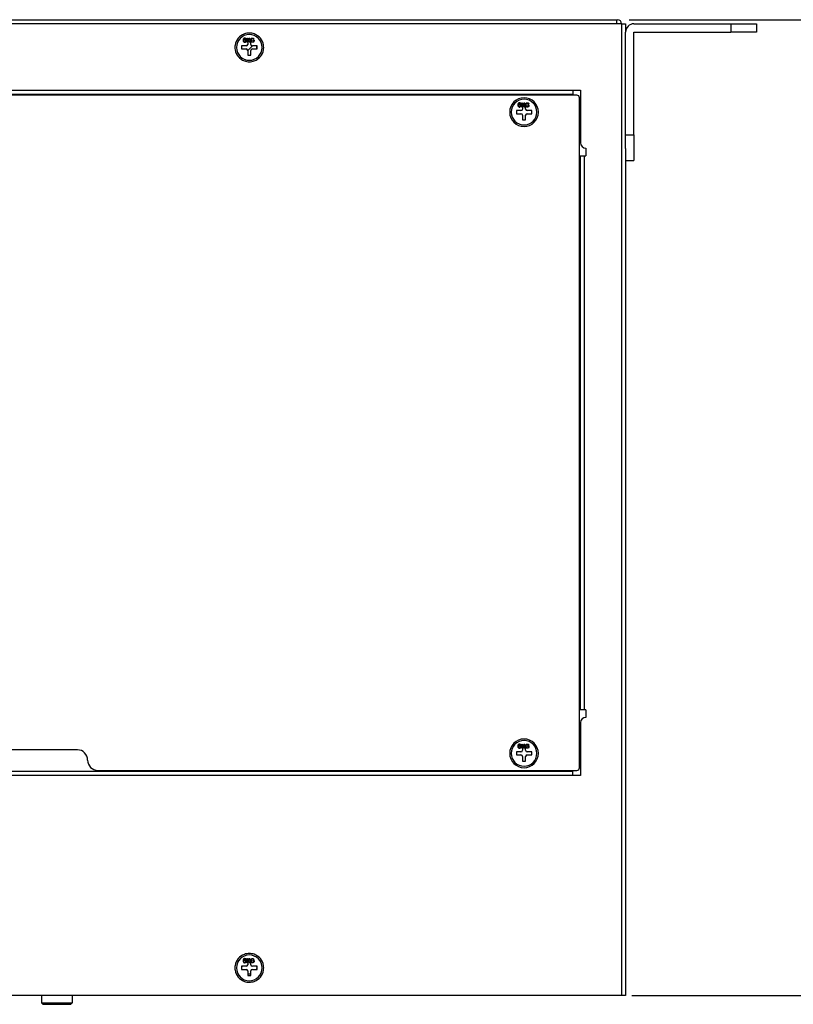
# Model space of a CAD drawing. Header units: millimetres. Extents: x 0 to 1524, y 0 to 1016.
# Tile 259 of 352: x 858 to 1009, y 582 to 774. Entities that reach past the tile are written whole.
import ezdxf

# ---------------------------------------------------------------- set-up
doc = ezdxf.new("R2010")
doc.units = ezdxf.units.MM
doc.header["$LTSCALE"] = 83.82
doc.layers.get('0').update_dxf_attribs({"linetype": 'CONTINUOUS'})
doc.layers.add('02___PRT_ALL_AXES', color=7, linetype='CONTINUOUS')
doc.layers.add('03___PRT_ALL_CURVES', color=7, linetype='CONTINUOUS')
doc.styles.get("Standard").update_dxf_attribs({"font": 'txt', "width": 0.8})
doc.dimstyles.new('DIMSTYLE_1', dxfattribs={"dimtxt": 15, "dimasz": 12, "dimexe": 0.18, "dimexo": 0.0625, "dimgap": 0.09, "dimtad": 1, "dimzin": 0, "dimdsep": 46, "dimtxsty": 'STANDARD', "dimblk": 'CLOSED', "dimblk1": 'CLOSED', "dimblk2": 'CLOSED', "dimcen": 0.09, "dimadec": 0, "dimazin": 0, "dimtp": 0.01, "dimtm": 0.01, "dimtfac": 1, "dimtofl": 0, "dimtmove": 0, "dimatfit": 3, "dimldrblk": 'CLOSED', "dimfxl": 1, "dimtolj": 1, "dimtzin": 0, "dimarcsym": 0})

# ---------------------------------------------------------------- blocks, each defined once
blk = doc.blocks.new('_CLOSED')
at = {"color": 0, "linetype": 'BYBLOCK'}
for p, q in [((0, 0), (-1, 0.208)), ((-1, 0.208), (-1, -0.208)), ((-1, -0.208), (0, 0)), ((-1, 0), (0, 0))]:
    blk.add_line(p, q, dxfattribs=at)
blk = doc.blocks.new('*D0')
at = {"color": 2, "linetype": 'CONTINUOUS'}
for p, q in [((976.9, 773.68), (1105.14, 773.68)), ((1104.14, 773.68), (1104.14, 678.68)), ((1104.14, 583.68), (1104.14, 678.68)), ((977.39, 583.68), (1105.14, 583.68))]:
    blk.add_line(p, q, dxfattribs=at)
at = {"color": 2, "linetype": 'CONTINUOUS', "xscale": 12, "yscale": 12, "zscale": 12}
for p, rotation in [((1104.14, 773.68), 90), ((1104.14, 583.68), 270)]:
    blk.add_blockref('_CLOSED', p, dxfattribs=dict(at, rotation=rotation))

msp = doc.modelspace()

# ---------------------------------------------------------------- linework, layer by layer
at = {"color": 7, "linetype": 'CONTINUOUS'}
for p, q in [((546.394, 773.678), (974.394, 773.678)), ((546.394, 773.678), (974.394, 773.678)), ((974.394, 772.878), (546.394, 772.878)), ((974.394, 773.678), (974.594, 773.678)), ((974.394, 773.678), (974.394, 773.278)), ((974.394, 773.278), (974.394, 772.878)), ((975.394, 772.878), (974.394, 772.878)), ((975.394, 772.878), (976.194, 772.878)), ((975.394, 772.878), (975.394, 583.678)), ((976.194, 772.878), (976.194, 771.278)), ((976.194, 772.878), (976.194, 771.278)), ((977.794, 772.878), (996.694, 772.878)), ((996.694, 772.878), (1001.694, 772.878)), ((996.694, 772.878), (996.694, 771.278)), ((1001.694, 772.878), (1001.694, 771.278)), ((1001.694, 772.878), (1001.694, 771.278)), ((976.194, 751.278), (976.194, 771.278)), ((977.794, 771.278), (996.694, 771.278)), ((977.794, 751.278), (977.794, 771.278)), ((1001.694, 771.278), (996.694, 771.278)), ((903.194, 769.778), (902.594, 769.778)), ((902.594, 769.778), (902.594, 768.878)), ((903.194, 768.878), (903.194, 769.778)), ((902.294, 768.578), (901.394, 768.578)), ((901.394, 768.578), (901.394, 767.978)), ((901.394, 767.978), (902.294, 767.978)), ((902.594, 767.678), (902.594, 766.778)), ((903.194, 766.778), (903.194, 767.678)), ((904.394, 768.578), (903.494, 768.578)), ((903.494, 767.978), (904.394, 767.978)), ((904.394, 767.978), (904.394, 768.578)), ((902.594, 766.778), (903.194, 766.778)), ((736.907, 759.978), (965.907, 759.978)), ((736.907, 759.178), (965.907, 759.178)), ((965.907, 759.978), (965.907, 759.178)), ((965.907, 759.978), (967.407, 759.978)), ((965.907, 759.178), (965.907, 758.978)), ((967.407, 759.978), (967.407, 758.478)), ((965.907, 758.978), (736.907, 758.978)), ((966.707, 758.978), (965.907, 758.978)), ((967.207, 749.678), (967.207, 758.478)), ((967.407, 758.478), (967.407, 749.678)), ((955.807, 755.978), (954.907, 755.978)), ((954.907, 755.978), (954.907, 755.378)), ((954.907, 755.378), (955.807, 755.378)), ((956.707, 757.178), (956.107, 757.178)), ((956.107, 757.178), (956.107, 756.278)), ((956.707, 756.278), (956.707, 757.178)), ((957.907, 755.978), (957.007, 755.978)), ((957.007, 755.378), (957.907, 755.378)), ((957.907, 755.378), (957.907, 755.978)), ((956.107, 755.078), (956.107, 754.178)), ((956.107, 754.178), (956.707, 754.178)), ((956.707, 754.178), (956.707, 755.078)), ((967.207, 747.178), (967.207, 749.678)), ((976.194, 748.592), (976.194, 751.278)), ((976.194, 751.278), (977.794, 751.278)), ((977.794, 751.278), (977.794, 746.278)), ((968.407, 748.678), (968.407, 747.178)), ((976.194, 748.592), (976.194, 746.278)), ((976.194, 748.592), (976.194, 746.278)), ((967.207, 639.328), (967.207, 747.178)), ((967.207, 747.178), (967.407, 747.178)), ((967.407, 747.178), (968.207, 747.178)), ((967.407, 639.328), (967.407, 747.178)), ((967.407, 639.328), (967.407, 747.178)), ((968.207, 747.178), (968.407, 747.178)), ((968.207, 639.328), (968.207, 747.178)), ((976.194, 746.278), (977.794, 746.278)), ((976.194, 746.278), (976.194, 583.678)), ((976.194, 746.278), (976.194, 583.678)), ((967.207, 636.828), (967.207, 639.328)), ((967.407, 639.328), (967.207, 639.328)), ((968.207, 639.328), (967.407, 639.328)), ((968.407, 639.328), (968.207, 639.328)), ((968.407, 639.328), (968.407, 637.828)), ((967.207, 628.028), (967.207, 636.828)), ((967.407, 636.828), (967.407, 628.028)), ((869.407, 631.528), (833.407, 631.528)), ((955.807, 631.128), (954.907, 631.128)), ((954.907, 631.128), (954.907, 630.528)), ((956.707, 632.328), (956.107, 632.328)), ((956.107, 632.328), (956.107, 631.428)), ((956.707, 631.428), (956.707, 632.328)), ((957.907, 631.128), (957.007, 631.128)), ((957.907, 630.528), (957.907, 631.128)), ((954.907, 630.528), (955.807, 630.528)), ((956.107, 630.228), (956.107, 629.328)), ((956.107, 629.328), (956.707, 629.328)), ((956.707, 629.328), (956.707, 630.228)), ((957.007, 630.528), (957.907, 630.528)), ((873.407, 627.328), (829.407, 627.328)), ((873.407, 627.528), (965.907, 627.528)), ((965.907, 627.328), (873.407, 627.328)), ((965.907, 627.528), (966.707, 627.528)), ((965.907, 627.328), (965.907, 627.528)), ((965.907, 626.528), (965.907, 627.328)), ((967.407, 628.028), (967.407, 626.528)), ((965.907, 626.528), (736.907, 626.528)), ((967.407, 626.528), (965.907, 626.528)), ((903.194, 590.578), (902.594, 590.578)), ((902.594, 590.578), (902.594, 589.678)), ((903.194, 589.678), (903.194, 590.578)), ((902.294, 589.378), (901.394, 589.378)), ((901.394, 589.378), (901.394, 588.778)), ((901.394, 588.778), (902.294, 588.778)), ((904.394, 589.378), (903.494, 589.378)), ((903.494, 588.778), (904.394, 588.778)), ((904.394, 588.778), (904.394, 589.378)), ((902.594, 588.478), (902.594, 587.578)), ((902.594, 587.578), (903.194, 587.578)), ((903.194, 587.578), (903.194, 588.478)), ((975.394, 583.678), (545.394, 583.678)), ((862.394, 583.678), (862.394, 582.278)), ((862.394, 583.678), (862.394, 582.278)), ((868.394, 583.678), (868.394, 582.278)), ((868.394, 583.678), (868.394, 582.278)), ((976.194, 583.678), (975.394, 583.678)), ((862.694, 581.978), (862.394, 582.278)), ((862.694, 581.978), (862.394, 582.278)), ((862.694, 581.978), (863.294, 581.978)), ((863.294, 581.978), (867.494, 581.978)), ((867.494, 581.978), (868.094, 581.978)), ((868.094, 581.978), (868.394, 582.278)), ((868.094, 581.978), (868.394, 582.278))]:
    msp.add_line(p, q, dxfattribs=at)
at = {"color": 4, "linetype": 'CONTINUOUS'}
for p, q in [((902.594, 769.528), (902.894, 769.528)), ((902.894, 769.528), (903.194, 769.528)), ((903.194, 587.828), (902.594, 587.828))]:
    msp.add_line(p, q, dxfattribs=at)
at = {"color": 2, "linetype": 'CONTINUOUS'}
msp.add_line((902.605, 767.667), (903.505, 768.567), dxfattribs=at)
at = {"color": 7, "linetype": 'CONTINUOUS'}
msp.add_lwpolyline([(862.394, 582.278), (862.445, 582.278), (862.597, 582.278), (862.844, 582.278), (863.177, 582.278), (863.586, 582.278), (864.057, 582.278), (864.573, 582.278), (865.118, 582.278), (865.671, 582.278), (866.215, 582.278), (866.732, 582.278), (867.202, 582.278), (867.611, 582.278), (867.945, 582.278), (868.192, 582.278), (868.343, 582.278), (868.394, 582.278)], dxfattribs=at)
for centre, radius, start, end in [((974.594, 772.878), 0.8, 0, 90), ((977.794, 771.278), 1.6, 90, 180), ((902.894, 768.278), 2.8, 110.13532, 170.40186), ((902.894, 768.278), 2.8, 90, 110.13532), ((902.894, 768.278), 2.8, 70.00125, 90), ((902.894, 768.278), 2.8, 9.73695, 70.00125), ((902.894, 768.278), 2.8, 170.40186, 189.73695), ((902.294, 768.878), 0.3, 270, 360), ((902.894, 768.278), 1.5, 90, 100.48694), ((902.894, 768.278), 1.5, 82.41122, 90), ((902.894, 768.278), 1.5, 78.75173, 82.41122), ((903.494, 768.878), 0.3, 180, 270), ((902.894, 768.278), 2.8, 350.40186, 9.73695), ((902.894, 768.278), 2.8, 189.73695, 250.00125), ((902.894, 768.278), 1.5, 168.69229, 184.34907), ((902.894, 768.278), 1.5, 184.34907, 191.35037), ((902.294, 767.678), 0.3, 0, 90), ((902.894, 768.278), 1.5, 258.75173, 262.41122), ((902.894, 768.278), 1.5, 270, 281.21742), ((903.494, 767.678), 0.3, 90, 180), ((902.894, 768.278), 2.8, 290.13532, 350.40186), ((902.894, 768.278), 1.5, 4.34907, 11.35037), ((902.894, 768.278), 1.5, 348.69229, 4.34907), ((902.894, 768.278), 2.8, 250.00125, 270), ((902.894, 768.278), 1.5, 262.41122, 270), ((902.894, 768.278), 2.8, 270, 290.13532), ((956.407, 755.678), 2.8, 0, 180), ((966.707, 758.478), 0.5, 0, 90), ((956.407, 755.678), 2.8, 180, 360), ((955.807, 756.278), 0.3, 270, 360), ((955.807, 755.078), 0.3, 0, 90), ((957.007, 756.278), 0.3, 180, 270), ((957.007, 755.078), 0.3, 90, 180), ((968.407, 749.678), 1, 180, 270), ((968.407, 636.828), 1, 90, 180), ((956.407, 630.828), 2.8, 0, 180), ((869.407, 629.528), 2, 0, 90), ((956.407, 630.828), 2.8, 180, 360), ((955.807, 631.428), 0.3, 270, 360), ((957.007, 631.428), 0.3, 180, 270), ((873.407, 629.528), 2, 180, 270), ((955.807, 630.228), 0.3, 0, 90), ((957.007, 630.228), 0.3, 90, 180), ((966.707, 628.028), 0.5, 270, 360), ((902.894, 589.078), 2.8, 110.13532, 170.40186), ((902.894, 589.078), 2.8, 90, 110.13532), ((902.894, 589.078), 1.5, 94.04846, 101.35734), ((902.894, 589.078), 1.5, 78.69857, 94.04846), ((902.894, 589.078), 2.8, 70.00125, 90), ((902.894, 589.078), 2.8, 9.73695, 70.00125), ((902.894, 589.078), 2.8, 170.40186, 189.73695), ((902.894, 589.078), 2.8, 189.73695, 250.00125), ((902.894, 589.078), 1.5, 172.32392, 180), ((902.894, 589.078), 1.5, 180, 190.45286), ((902.894, 589.078), 1.5, 168.75282, 172.32392), ((902.294, 589.678), 0.3, 270, 360), ((902.294, 588.478), 0.3, 0, 90), ((903.494, 589.678), 0.3, 180, 270), ((903.494, 588.478), 0.3, 90, 180), ((902.894, 589.078), 2.8, 290.13532, 350.40186), ((902.894, 589.078), 1.5, 348.75282, 352.32392), ((902.894, 589.078), 1.5, 0, 10.45286), ((902.894, 589.078), 1.5, 352.32392, 360), ((902.894, 589.078), 2.8, 350.40186, 9.73695), ((902.894, 589.078), 1.5, 258.69857, 274.04846), ((902.894, 589.078), 1.5, 274.04846, 281.35734), ((902.894, 589.078), 2.8, 250.00125, 270), ((902.894, 589.078), 2.8, 270, 290.13532)]:
    msp.add_arc(centre, radius, start, end, dxfattribs=at)
at = {"layer": '02___PRT_ALL_AXES', "color": 7, "linetype": 'CONTINUOUS'}
for centre, start, end in [((902.894, 768.278), 0, 180), ((902.894, 768.278), 180, 360), ((956.407, 755.678), 0, 180), ((956.407, 755.678), 180, 360), ((956.407, 630.828), 0, 180), ((956.407, 630.828), 180, 360), ((902.894, 589.078), 0, 180), ((902.894, 589.078), 180, 360)]:
    msp.add_arc(centre, 2.5, start, end, dxfattribs=at)
at = {"layer": '03___PRT_ALL_CURVES', "color": 40, "linetype": 'CONTINUOUS'}
for p, q in [((901.711, 769.856), (901.694, 769.737)), ((901.694, 769.737), (901.694, 769.618)), ((901.694, 769.618), (901.711, 769.499)), ((901.744, 769.941), (901.711, 769.856)), ((901.711, 769.499), (901.744, 769.414)), ((901.794, 770.009), (901.744, 769.941)), ((901.744, 769.414), (901.794, 769.346)), ((901.778, 769.737), (901.794, 769.839)), ((901.878, 769.771), (901.778, 769.703)), ((901.778, 769.703), (901.778, 769.737)), ((901.878, 770.061), (901.794, 770.009)), ((901.794, 769.839), (901.811, 769.89)), ((901.811, 769.618), (901.794, 769.567)), ((901.794, 769.567), (901.794, 769.516)), ((901.794, 769.516), (901.811, 769.465)), ((901.794, 769.346), (901.878, 769.295)), ((901.811, 769.89), (901.844, 769.941)), ((901.844, 769.652), (901.811, 769.618)), ((901.811, 769.465), (901.844, 769.414)), ((901.844, 769.941), (901.894, 769.975)), ((901.894, 769.686), (901.844, 769.652)), ((901.844, 769.414), (901.894, 769.38)), ((901.961, 770.078), (901.878, 770.061)), ((901.961, 769.788), (901.878, 769.771)), ((901.878, 769.295), (901.961, 769.278)), ((901.894, 769.975), (901.944, 769.992)), ((901.944, 769.703), (901.894, 769.686)), ((901.894, 769.38), (901.944, 769.363)), ((901.944, 769.992), (902.044, 769.992)), ((902.061, 769.703), (901.944, 769.703)), ((901.944, 769.363), (902.061, 769.363)), ((902.028, 770.078), (901.961, 770.078)), ((902.044, 769.788), (901.961, 769.788)), ((901.961, 769.278), (902.044, 769.278)), ((902.111, 770.061), (902.028, 770.078)), ((902.044, 769.992), (902.094, 769.975)), ((902.128, 769.771), (902.044, 769.788)), ((902.044, 769.278), (902.128, 769.295)), ((902.111, 769.686), (902.061, 769.703)), ((902.061, 769.363), (902.111, 769.38)), ((902.094, 769.975), (902.144, 769.941)), ((902.194, 770.009), (902.111, 770.061)), ((902.161, 769.652), (902.111, 769.686)), ((902.111, 769.38), (902.161, 769.414)), ((902.211, 769.72), (902.128, 769.771)), ((902.128, 769.295), (902.211, 769.346)), ((902.144, 769.941), (902.178, 769.89)), ((902.194, 769.618), (902.161, 769.652)), ((902.161, 769.414), (902.194, 769.465)), ((902.178, 769.89), (902.261, 769.89)), ((902.244, 769.941), (902.194, 770.009)), ((902.211, 769.567), (902.194, 769.618)), ((902.194, 769.465), (902.211, 769.516)), ((902.261, 769.669), (902.211, 769.72)), ((902.211, 769.516), (902.211, 769.567)), ((902.211, 769.346), (902.261, 769.414)), ((902.261, 769.89), (902.244, 769.941)), ((902.294, 769.584), (902.261, 769.669)), ((902.261, 769.414), (902.294, 769.499)), ((902.294, 769.499), (902.294, 769.584)), ((902.428, 770.078), (902.528, 770.078)), ((902.428, 769.278), (902.428, 770.078)), ((902.528, 769.278), (902.428, 769.278)), ((902.528, 770.078), (902.528, 769.686)), ((902.528, 769.686), (902.594, 769.757)), ((902.594, 769.618), (902.528, 769.55)), ((902.528, 769.55), (902.528, 769.278)), ((902.594, 769.757), (902.605, 769.768)), ((902.644, 769.669), (902.594, 769.618)), ((902.605, 769.768), (902.613, 769.778)), ((902.613, 769.778), (902.894, 770.078)), ((902.894, 769.278), (902.644, 769.669)), ((902.749, 769.778), (902.728, 769.754)), ((902.728, 769.754), (903.028, 769.278)), ((903.028, 770.078), (902.749, 769.778)), ((902.894, 770.078), (903.028, 770.078)), ((903.028, 769.278), (902.894, 769.278)), ((903.161, 769.805), (903.178, 769.89)), ((903.161, 769.778), (903.161, 769.805)), ((903.161, 769.55), (903.161, 769.778)), ((903.178, 769.465), (903.161, 769.55)), ((903.178, 769.89), (903.211, 769.958)), ((903.194, 769.431), (903.178, 769.465)), ((903.211, 769.397), (903.194, 769.431)), ((903.211, 769.958), (903.278, 770.026)), ((903.278, 769.329), (903.211, 769.397)), ((903.278, 769.873), (903.261, 769.805)), ((903.261, 769.805), (903.261, 769.55)), ((903.261, 769.55), (903.278, 769.482)), ((903.278, 770.026), (903.344, 770.061)), ((903.311, 769.924), (903.278, 769.873)), ((903.278, 769.482), (903.311, 769.431)), ((903.344, 769.295), (903.278, 769.329)), ((903.361, 769.958), (903.311, 769.924)), ((903.311, 769.431), (903.361, 769.397)), ((903.344, 770.061), (903.428, 770.078)), ((903.428, 769.278), (903.344, 769.295)), ((903.428, 769.975), (903.361, 769.958)), ((903.361, 769.397), (903.428, 769.38)), ((903.428, 770.078), (903.578, 770.078)), ((903.578, 769.975), (903.428, 769.975)), ((903.428, 769.38), (903.578, 769.38)), ((903.578, 769.278), (903.428, 769.278)), ((903.561, 769.72), (903.811, 769.72)), ((903.561, 769.618), (903.561, 769.72)), ((903.711, 769.618), (903.561, 769.618)), ((903.578, 770.078), (903.661, 770.061)), ((903.644, 769.958), (903.578, 769.975)), ((903.578, 769.38), (903.644, 769.397)), ((903.661, 769.295), (903.578, 769.278)), ((903.694, 769.924), (903.644, 769.958)), ((903.644, 769.397), (903.694, 769.431)), ((903.661, 770.061), (903.728, 770.026)), ((903.728, 769.329), (903.661, 769.295)), ((903.711, 769.873), (903.694, 769.924)), ((903.694, 769.431), (903.711, 769.482)), ((903.811, 769.873), (903.711, 769.873)), ((903.711, 769.482), (903.711, 769.618)), ((903.728, 770.026), (903.794, 769.958)), ((903.794, 769.397), (903.728, 769.329)), ((903.794, 769.958), (903.811, 769.873)), ((903.811, 769.465), (903.794, 769.397)), ((903.811, 769.72), (903.811, 769.465)), ((955.224, 757.256), (955.207, 757.137)), ((955.257, 757.341), (955.224, 757.256)), ((955.307, 757.409), (955.257, 757.341)), ((955.291, 757.137), (955.307, 757.239)), ((955.391, 757.461), (955.307, 757.409)), ((955.307, 757.239), (955.324, 757.29)), ((955.324, 757.29), (955.357, 757.341)), ((955.357, 757.341), (955.407, 757.375)), ((955.474, 757.478), (955.391, 757.461)), ((955.407, 757.375), (955.457, 757.392)), ((955.457, 757.392), (955.557, 757.392)), ((955.541, 757.478), (955.474, 757.478)), ((955.624, 757.461), (955.541, 757.478)), ((955.557, 757.392), (955.607, 757.375)), ((955.607, 757.375), (955.657, 757.341)), ((955.707, 757.409), (955.624, 757.461)), ((955.657, 757.341), (955.691, 757.29)), ((955.691, 757.29), (955.774, 757.29)), ((955.757, 757.341), (955.707, 757.409)), ((955.774, 757.29), (955.757, 757.341)), ((955.941, 757.478), (956.041, 757.478)), ((955.941, 756.678), (955.941, 757.478)), ((956.041, 757.478), (956.041, 757.086)), ((956.126, 757.178), (956.407, 757.478)), ((956.541, 757.478), (956.262, 757.178)), ((956.407, 757.478), (956.541, 757.478)), ((956.674, 757.205), (956.691, 757.29)), ((956.691, 757.29), (956.724, 757.358)), ((956.724, 757.358), (956.791, 757.426)), ((956.791, 757.273), (956.774, 757.205)), ((956.791, 757.426), (956.857, 757.461)), ((956.824, 757.324), (956.791, 757.273)), ((956.874, 757.358), (956.824, 757.324)), ((956.857, 757.461), (956.941, 757.478)), ((956.941, 757.375), (956.874, 757.358)), ((956.941, 757.478), (957.091, 757.478)), ((957.091, 757.375), (956.941, 757.375)), ((957.091, 757.478), (957.174, 757.461)), ((957.157, 757.358), (957.091, 757.375)), ((957.207, 757.324), (957.157, 757.358)), ((957.174, 757.461), (957.241, 757.426)), ((957.224, 757.273), (957.207, 757.324)), ((957.324, 757.273), (957.224, 757.273)), ((957.241, 757.426), (957.307, 757.358)), ((957.307, 757.358), (957.324, 757.273)), ((955.207, 757.137), (955.207, 757.018)), ((955.207, 757.018), (955.224, 756.899)), ((955.224, 756.899), (955.257, 756.814)), ((955.257, 756.814), (955.307, 756.746)), ((955.391, 757.171), (955.291, 757.103)), ((955.291, 757.103), (955.291, 757.137)), ((955.324, 757.018), (955.307, 756.967)), ((955.307, 756.967), (955.307, 756.916)), ((955.307, 756.916), (955.324, 756.865)), ((955.307, 756.746), (955.391, 756.695)), ((955.357, 757.052), (955.324, 757.018)), ((955.324, 756.865), (955.357, 756.814)), ((955.407, 757.086), (955.357, 757.052)), ((955.357, 756.814), (955.407, 756.78)), ((955.474, 757.188), (955.391, 757.171)), ((955.391, 756.695), (955.474, 756.678)), ((955.457, 757.103), (955.407, 757.086)), ((955.407, 756.78), (955.457, 756.763)), ((955.574, 757.103), (955.457, 757.103)), ((955.457, 756.763), (955.574, 756.763)), ((955.557, 757.188), (955.474, 757.188)), ((955.474, 756.678), (955.557, 756.678)), ((955.641, 757.171), (955.557, 757.188)), ((955.557, 756.678), (955.641, 756.695)), ((955.624, 757.086), (955.574, 757.103)), ((955.574, 756.763), (955.624, 756.78)), ((955.674, 757.052), (955.624, 757.086)), ((955.624, 756.78), (955.674, 756.814)), ((955.724, 757.12), (955.641, 757.171)), ((955.641, 756.695), (955.724, 756.746)), ((955.707, 757.018), (955.674, 757.052)), ((955.674, 756.814), (955.707, 756.865)), ((955.724, 756.967), (955.707, 757.018)), ((955.707, 756.865), (955.724, 756.916)), ((955.774, 757.069), (955.724, 757.12)), ((955.724, 756.916), (955.724, 756.967)), ((955.724, 756.746), (955.774, 756.814)), ((955.807, 756.984), (955.774, 757.069)), ((955.774, 756.814), (955.807, 756.899)), ((955.807, 756.899), (955.807, 756.984)), ((956.041, 756.678), (955.941, 756.678)), ((956.041, 757.086), (956.107, 757.157)), ((956.107, 757.018), (956.041, 756.95)), ((956.041, 756.95), (956.041, 756.678)), ((956.107, 757.157), (956.117, 757.168)), ((956.157, 757.069), (956.107, 757.018)), ((956.117, 757.168), (956.126, 757.178)), ((956.407, 756.678), (956.157, 757.069)), ((956.262, 757.178), (956.241, 757.154)), ((956.241, 757.154), (956.541, 756.678)), ((956.541, 756.678), (956.407, 756.678)), ((956.674, 757.178), (956.674, 757.205)), ((956.674, 756.95), (956.674, 757.178)), ((956.691, 756.865), (956.674, 756.95)), ((956.707, 756.831), (956.691, 756.865)), ((956.724, 756.797), (956.707, 756.831)), ((956.791, 756.729), (956.724, 756.797)), ((956.774, 757.205), (956.774, 756.95)), ((956.774, 756.95), (956.791, 756.882)), ((956.791, 756.882), (956.824, 756.831)), ((956.857, 756.695), (956.791, 756.729)), ((956.824, 756.831), (956.874, 756.797)), ((956.941, 756.678), (956.857, 756.695)), ((956.874, 756.797), (956.941, 756.78)), ((956.941, 756.78), (957.091, 756.78)), ((957.091, 756.678), (956.941, 756.678)), ((957.074, 757.12), (957.324, 757.12)), ((957.074, 757.018), (957.074, 757.12)), ((957.224, 757.018), (957.074, 757.018)), ((957.091, 756.78), (957.157, 756.797)), ((957.174, 756.695), (957.091, 756.678)), ((957.157, 756.797), (957.207, 756.831)), ((957.241, 756.729), (957.174, 756.695)), ((957.207, 756.831), (957.224, 756.882)), ((957.224, 756.882), (957.224, 757.018)), ((957.307, 756.797), (957.241, 756.729)), ((957.324, 756.865), (957.307, 756.797)), ((957.324, 757.12), (957.324, 756.865)), ((955.391, 632.611), (955.307, 632.559)), ((955.474, 632.628), (955.391, 632.611)), ((955.541, 632.628), (955.474, 632.628)), ((955.624, 632.611), (955.541, 632.628)), ((955.707, 632.559), (955.624, 632.611)), ((955.941, 632.628), (956.041, 632.628)), ((955.941, 631.828), (955.941, 632.628)), ((956.041, 632.628), (956.041, 632.236)), ((956.126, 632.328), (956.407, 632.628)), ((956.541, 632.628), (956.262, 632.328)), ((956.407, 632.628), (956.541, 632.628)), ((956.791, 632.576), (956.857, 632.611)), ((956.857, 632.611), (956.941, 632.628)), ((956.941, 632.628), (957.091, 632.628)), ((957.091, 632.628), (957.174, 632.611)), ((957.174, 632.611), (957.241, 632.576)), ((955.224, 632.406), (955.207, 632.287)), ((955.207, 632.287), (955.207, 632.168)), ((955.207, 632.168), (955.224, 632.049)), ((955.257, 632.491), (955.224, 632.406)), ((955.224, 632.049), (955.257, 631.964)), ((955.307, 632.559), (955.257, 632.491)), ((955.257, 631.964), (955.307, 631.896)), ((955.291, 632.287), (955.307, 632.389)), ((955.391, 632.321), (955.291, 632.253)), ((955.291, 632.253), (955.291, 632.287)), ((955.307, 632.389), (955.324, 632.44)), ((955.324, 632.168), (955.307, 632.117)), ((955.307, 632.117), (955.307, 632.066)), ((955.307, 632.066), (955.324, 632.015)), ((955.307, 631.896), (955.391, 631.845)), ((955.324, 632.44), (955.357, 632.491)), ((955.357, 632.202), (955.324, 632.168)), ((955.324, 632.015), (955.357, 631.964)), ((955.357, 632.491), (955.407, 632.525)), ((955.407, 632.236), (955.357, 632.202)), ((955.357, 631.964), (955.407, 631.93)), ((955.474, 632.338), (955.391, 632.321)), ((955.391, 631.845), (955.474, 631.828)), ((955.407, 632.525), (955.457, 632.542)), ((955.457, 632.253), (955.407, 632.236)), ((955.407, 631.93), (955.457, 631.913)), ((955.457, 632.542), (955.557, 632.542)), ((955.574, 632.253), (955.457, 632.253)), ((955.457, 631.913), (955.574, 631.913)), ((955.557, 632.338), (955.474, 632.338)), ((955.474, 631.828), (955.557, 631.828)), ((955.557, 632.542), (955.607, 632.525)), ((955.641, 632.321), (955.557, 632.338)), ((955.557, 631.828), (955.641, 631.845)), ((955.624, 632.236), (955.574, 632.253)), ((955.574, 631.913), (955.624, 631.93)), ((955.607, 632.525), (955.657, 632.491)), ((955.674, 632.202), (955.624, 632.236)), ((955.624, 631.93), (955.674, 631.964)), ((955.724, 632.27), (955.641, 632.321)), ((955.641, 631.845), (955.724, 631.896)), ((955.657, 632.491), (955.691, 632.44)), ((955.707, 632.168), (955.674, 632.202)), ((955.674, 631.964), (955.707, 632.015)), ((955.691, 632.44), (955.774, 632.44)), ((955.757, 632.491), (955.707, 632.559)), ((955.724, 632.117), (955.707, 632.168)), ((955.707, 632.015), (955.724, 632.066)), ((955.774, 632.219), (955.724, 632.27)), ((955.724, 632.066), (955.724, 632.117)), ((955.724, 631.896), (955.774, 631.964)), ((955.774, 632.44), (955.757, 632.491)), ((955.807, 632.134), (955.774, 632.219)), ((955.774, 631.964), (955.807, 632.049)), ((955.807, 632.049), (955.807, 632.134)), ((956.041, 631.828), (955.941, 631.828)), ((956.041, 632.236), (956.107, 632.307)), ((956.107, 632.168), (956.041, 632.1)), ((956.041, 632.1), (956.041, 631.828)), ((956.107, 632.307), (956.117, 632.318)), ((956.157, 632.219), (956.107, 632.168)), ((956.117, 632.318), (956.126, 632.328)), ((956.407, 631.828), (956.157, 632.219)), ((956.262, 632.328), (956.241, 632.304)), ((956.241, 632.304), (956.541, 631.828)), ((956.541, 631.828), (956.407, 631.828)), ((956.674, 632.355), (956.691, 632.44)), ((956.674, 632.328), (956.674, 632.355)), ((956.674, 632.1), (956.674, 632.328)), ((956.691, 632.015), (956.674, 632.1)), ((956.691, 632.44), (956.724, 632.508)), ((956.707, 631.981), (956.691, 632.015)), ((956.724, 631.947), (956.707, 631.981)), ((956.724, 632.508), (956.791, 632.576)), ((956.791, 631.879), (956.724, 631.947)), ((956.791, 632.423), (956.774, 632.355)), ((956.774, 632.355), (956.774, 632.1)), ((956.774, 632.1), (956.791, 632.032)), ((956.824, 632.474), (956.791, 632.423)), ((956.791, 632.032), (956.824, 631.981)), ((956.857, 631.845), (956.791, 631.879)), ((956.874, 632.508), (956.824, 632.474)), ((956.824, 631.981), (956.874, 631.947)), ((956.941, 631.828), (956.857, 631.845)), ((956.941, 632.525), (956.874, 632.508)), ((956.874, 631.947), (956.941, 631.93)), ((957.091, 632.525), (956.941, 632.525)), ((956.941, 631.93), (957.091, 631.93)), ((957.091, 631.828), (956.941, 631.828)), ((957.074, 632.27), (957.324, 632.27)), ((957.074, 632.168), (957.074, 632.27)), ((957.224, 632.168), (957.074, 632.168)), ((957.157, 632.508), (957.091, 632.525)), ((957.091, 631.93), (957.157, 631.947)), ((957.174, 631.845), (957.091, 631.828)), ((957.207, 632.474), (957.157, 632.508)), ((957.157, 631.947), (957.207, 631.981)), ((957.241, 631.879), (957.174, 631.845)), ((957.224, 632.423), (957.207, 632.474)), ((957.207, 631.981), (957.224, 632.032)), ((957.324, 632.423), (957.224, 632.423)), ((957.224, 632.032), (957.224, 632.168)), ((957.241, 632.576), (957.307, 632.508)), ((957.307, 631.947), (957.241, 631.879)), ((957.307, 632.508), (957.324, 632.423)), ((957.324, 632.015), (957.307, 631.947)), ((957.324, 632.27), (957.324, 632.015)), ((901.711, 590.656), (901.694, 590.537)), ((901.694, 590.537), (901.694, 590.418)), ((901.744, 590.741), (901.711, 590.656)), ((901.794, 590.809), (901.744, 590.741)), ((901.778, 590.537), (901.794, 590.639)), ((901.878, 590.571), (901.778, 590.503)), ((901.778, 590.503), (901.778, 590.537)), ((901.878, 590.861), (901.794, 590.809)), ((901.794, 590.639), (901.811, 590.69)), ((901.811, 590.69), (901.844, 590.741)), ((901.844, 590.452), (901.811, 590.418)), ((901.844, 590.741), (901.894, 590.775)), ((901.894, 590.486), (901.844, 590.452)), ((901.961, 590.878), (901.878, 590.861)), ((901.961, 590.588), (901.878, 590.571)), ((901.894, 590.775), (901.944, 590.792)), ((901.944, 590.503), (901.894, 590.486)), ((901.944, 590.792), (902.044, 590.792)), ((902.061, 590.503), (901.944, 590.503)), ((902.028, 590.878), (901.961, 590.878)), ((902.044, 590.588), (901.961, 590.588)), ((902.111, 590.861), (902.028, 590.878)), ((902.044, 590.792), (902.094, 590.775)), ((902.128, 590.571), (902.044, 590.588)), ((902.111, 590.486), (902.061, 590.503)), ((902.094, 590.775), (902.144, 590.741)), ((902.194, 590.809), (902.111, 590.861)), ((902.161, 590.452), (902.111, 590.486)), ((902.211, 590.52), (902.128, 590.571)), ((902.144, 590.741), (902.178, 590.69)), ((902.194, 590.418), (902.161, 590.452)), ((902.178, 590.69), (902.261, 590.69)), ((902.244, 590.741), (902.194, 590.809)), ((902.261, 590.469), (902.211, 590.52)), ((902.261, 590.69), (902.244, 590.741)), ((902.294, 590.384), (902.261, 590.469)), ((902.428, 590.878), (902.528, 590.878)), ((902.428, 590.078), (902.428, 590.878)), ((902.528, 590.878), (902.528, 590.486)), ((902.528, 590.486), (902.594, 590.557)), ((902.594, 590.557), (902.605, 590.568)), ((902.644, 590.469), (902.594, 590.418)), ((902.605, 590.568), (902.613, 590.578)), ((902.613, 590.578), (902.894, 590.878)), ((902.894, 590.078), (902.644, 590.469)), ((902.749, 590.578), (902.728, 590.554)), ((902.728, 590.554), (903.028, 590.078)), ((903.028, 590.878), (902.749, 590.578)), ((902.894, 590.878), (903.028, 590.878)), ((903.161, 590.605), (903.178, 590.69)), ((903.161, 590.578), (903.161, 590.605)), ((903.161, 590.35), (903.161, 590.578)), ((903.178, 590.69), (903.211, 590.758)), ((903.211, 590.758), (903.278, 590.826)), ((903.278, 590.673), (903.261, 590.605)), ((903.261, 590.605), (903.261, 590.35)), ((903.278, 590.826), (903.344, 590.861)), ((903.311, 590.724), (903.278, 590.673)), ((903.361, 590.758), (903.311, 590.724)), ((903.344, 590.861), (903.428, 590.878)), ((903.428, 590.775), (903.361, 590.758)), ((903.428, 590.878), (903.578, 590.878)), ((903.578, 590.775), (903.428, 590.775)), ((903.561, 590.52), (903.811, 590.52)), ((903.561, 590.418), (903.561, 590.52)), ((903.578, 590.878), (903.661, 590.861)), ((903.644, 590.758), (903.578, 590.775)), ((903.694, 590.724), (903.644, 590.758)), ((903.661, 590.861), (903.728, 590.826)), ((903.711, 590.673), (903.694, 590.724)), ((903.811, 590.673), (903.711, 590.673)), ((903.728, 590.826), (903.794, 590.758)), ((903.794, 590.758), (903.811, 590.673)), ((903.811, 590.52), (903.811, 590.265)), ((901.694, 590.418), (901.711, 590.299)), ((901.711, 590.299), (901.744, 590.214)), ((901.744, 590.214), (901.794, 590.146)), ((901.811, 590.418), (901.794, 590.367)), ((901.794, 590.367), (901.794, 590.316)), ((901.794, 590.316), (901.811, 590.265)), ((901.794, 590.146), (901.878, 590.095)), ((901.811, 590.265), (901.844, 590.214)), ((901.844, 590.214), (901.894, 590.18)), ((901.878, 590.095), (901.961, 590.078)), ((901.894, 590.18), (901.944, 590.163)), ((901.944, 590.163), (902.061, 590.163)), ((901.961, 590.078), (902.044, 590.078)), ((902.044, 590.078), (902.128, 590.095)), ((902.061, 590.163), (902.111, 590.18)), ((902.111, 590.18), (902.161, 590.214)), ((902.128, 590.095), (902.211, 590.146)), ((902.161, 590.214), (902.194, 590.265)), ((902.211, 590.367), (902.194, 590.418)), ((902.194, 590.265), (902.211, 590.316)), ((902.211, 590.316), (902.211, 590.367)), ((902.211, 590.146), (902.261, 590.214)), ((902.261, 590.214), (902.294, 590.299)), ((902.294, 590.299), (902.294, 590.384)), ((902.528, 590.078), (902.428, 590.078)), ((902.594, 590.418), (902.528, 590.35)), ((902.528, 590.35), (902.528, 590.078)), ((903.028, 590.078), (902.894, 590.078)), ((903.178, 590.265), (903.161, 590.35)), ((903.194, 590.231), (903.178, 590.265)), ((903.211, 590.197), (903.194, 590.231)), ((903.278, 590.129), (903.211, 590.197)), ((903.261, 590.35), (903.278, 590.282)), ((903.278, 590.282), (903.311, 590.231)), ((903.344, 590.095), (903.278, 590.129)), ((903.311, 590.231), (903.361, 590.197)), ((903.428, 590.078), (903.344, 590.095)), ((903.361, 590.197), (903.428, 590.18)), ((903.428, 590.18), (903.578, 590.18)), ((903.578, 590.078), (903.428, 590.078)), ((903.711, 590.418), (903.561, 590.418)), ((903.578, 590.18), (903.644, 590.197)), ((903.661, 590.095), (903.578, 590.078)), ((903.644, 590.197), (903.694, 590.231)), ((903.728, 590.129), (903.661, 590.095)), ((903.694, 590.231), (903.711, 590.282)), ((903.711, 590.282), (903.711, 590.418)), ((903.794, 590.197), (903.728, 590.129)), ((903.811, 590.265), (903.794, 590.197))]:
    msp.add_line(p, q, dxfattribs=at)
at = {"layer": '03___PRT_ALL_CURVES', "color": 4, "linetype": 'CONTINUOUS'}
msp.add_line((965.907, 627.328), (965.907, 627.528), dxfattribs=at)

# ---------------------------------------------------------------- dimensions: what is measured, and where the dimension line sits
at = {"color": 2, "linetype": 'CONTINUOUS'}
dim = msp.add_linear_dim(base=(1104.135, 773.678), p1=(977.391, 583.678), p2=(976.902, 773.678), angle=90, dimstyle='DIMSTYLE_1', dxfattribs=at)
dim.commit()
dim.dimension.update_dxf_attribs({"geometry": '*D0', "text_midpoint": (1100.385, 642.678), "dimtype": 160})

doc.saveas('drawing.dxf')
